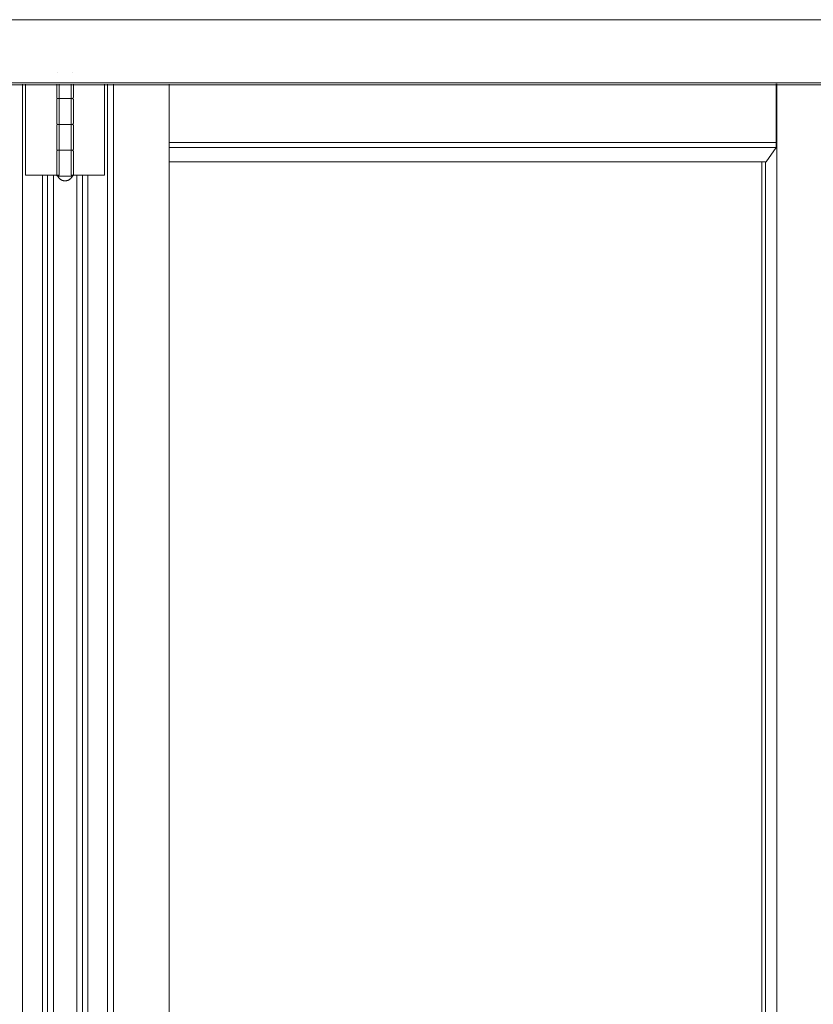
# Model space of a CAD drawing. Header units: inches. Extents: x 424 to 2043, y -237 to 445.
# Tile 900 of 965: x 982.243 to 983.008, y 224 to 224.95. Entities that reach past the tile are written whole.
import ezdxf

# ---------------------------------------------------------------- set-up
doc = ezdxf.new("R2010")
doc.units = ezdxf.units.IN
doc.header["$MEASUREMENT"] = 0
doc.layers.add('A-DOOR', color=31, linetype='Continuous', lineweight=9)
doc.layers.add('A-WALL', color=113, linetype='Continuous', lineweight=9)

# ---------------------------------------------------------------- blocks, each defined once
blk = doc.blocks.new('5-panel_Bi-fold_external_door_10806 - Type 1-V66-Section 2')
at = {"layer": 'A-DOOR'}
for p, q in [((26.71178, 8.4), (31.62378, 8.4)), ((28.21029, 8.349), (28.21028, 8.349)), ((28.22427, 8.349), (28.22428, 8.349)), ((26.71178, 8.33902), (31.62378, 8.33902)), ((26.71178, 8.337), (31.62378, 8.337)), ((28.17636, 8.33776), (28.17636, 7.1)), ((28.17916, 8.25), (28.17916, 8.33776)), ((28.20928, 8.33776), (28.20928, 8.325)), ((28.21144, 8.33776), (28.21144, 8.25)), ((28.22311, 8.25), (28.22311, 8.33776)), ((28.22528, 8.325), (28.22528, 8.33776)), ((28.25539, 8.33776), (28.25539, 8.25)), ((28.25819, 7.1), (28.25819, 8.33776)), ((28.26385, 8.33776), (28.26385, 7.1)), ((28.31759, 8.33776), (28.31759, 7.1)), ((28.90322, 8.33815), (28.90322, 8.28156)), ((28.90392, 7.1), (28.90392, 8.33815)), ((28.20928, 8.323), (28.20928, 8.3)), ((28.21728, 8.324), (28.21136, 8.324)), ((28.21136, 8.324), (28.21728, 8.324)), ((28.21728, 8.324), (28.2232, 8.324)), ((28.2232, 8.324), (28.21728, 8.324)), ((28.22528, 8.3), (28.22528, 8.323)), ((28.20928, 8.298), (28.20928, 8.275)), ((28.21728, 8.299), (28.21136, 8.299)), ((28.21136, 8.299), (28.21728, 8.299)), ((28.21728, 8.299), (28.2232, 8.299)), ((28.2232, 8.299), (28.21728, 8.299)), ((28.22528, 8.275), (28.22528, 8.298)), ((28.31759, 8.28156), (28.90322, 8.28156)), ((28.31759, 8.27659), (28.90316, 8.27659)), ((28.90316, 8.27659), (28.89336, 8.26274)), ((28.90322, 8.28156), (28.90316, 8.27659)), ((28.20928, 8.273), (28.20928, 8.25)), ((28.21728, 8.274), (28.21136, 8.274)), ((28.21136, 8.274), (28.21728, 8.274)), ((28.21728, 8.274), (28.2232, 8.274)), ((28.2232, 8.274), (28.21728, 8.274)), ((28.22528, 8.25), (28.22528, 8.273)), ((28.31759, 8.26274), (28.89336, 8.26274)), ((28.8892, 7.1), (28.8892, 8.26274)), ((28.89277, 7.1), (28.89277, 8.26274)), ((28.18093, 8.25), (28.17916, 8.25)), ((28.18305, 8.25), (28.18093, 8.25)), ((28.19416, 8.25), (28.18305, 8.25)), ((28.19648, 8.25), (28.19416, 8.25)), ((28.19545, 7.1), (28.19545, 8.25)), ((28.1988, 8.25), (28.19648, 8.25)), ((28.2004, 8.25), (28.1988, 8.25)), ((28.20606, 8.25), (28.2004, 8.25)), ((28.2004, 7.1), (28.2004, 8.25)), ((28.21144, 8.25), (28.20606, 8.25)), ((28.20606, 7.1), (28.20606, 8.25)), ((28.21728, 8.249), (28.21121, 8.249)), ((28.22334, 8.249), (28.21728, 8.249)), ((28.2285, 8.25), (28.22311, 8.25)), ((28.23416, 8.25), (28.2285, 8.25)), ((28.2285, 8.25), (28.2285, 7.1)), ((28.23576, 8.25), (28.23416, 8.25)), ((28.23416, 8.25), (28.23416, 7.1)), ((28.23808, 8.25), (28.23576, 8.25)), ((28.24039, 8.25), (28.23808, 8.25)), ((28.23911, 8.25), (28.23911, 7.1)), ((28.2515, 8.25), (28.24039, 8.25)), ((28.25362, 8.25), (28.2515, 8.25)), ((28.25539, 8.25), (28.25362, 8.25))]:
    blk.add_line(p, q, dxfattribs=at)
at = {"layer": 'A-DOOR', "flags": 128}
for points in [[(28.21028, 8.324), (28.21024, 8.324), (28.2102, 8.324), (28.21016, 8.32401), (28.21012, 8.32401), (28.21008, 8.32402), (28.21004, 8.32403), (28.21, 8.32404), (28.20996, 8.32405), (28.20992, 8.32406), (28.20989, 8.32408), (28.20985, 8.3241), (28.20982, 8.32411), (28.20978, 8.32413), (28.20975, 8.32415), (28.20971, 8.32417), (28.20968, 8.3242), (28.20965, 8.32422), (28.20962, 8.32425), (28.20959, 8.32428), (28.20956, 8.3243), (28.20953, 8.32433), (28.20951, 8.32436), (28.20948, 8.32439), (28.20946, 8.32443), (28.20944, 8.32446), (28.20941, 8.32449), (28.20939, 8.32453), (28.20938, 8.32456), (28.20936, 8.3246), (28.20934, 8.32464), (28.20933, 8.32468), (28.20932, 8.32471), (28.20931, 8.32475), (28.2093, 8.32479), (28.20929, 8.32483), (28.20929, 8.32487), (28.20928, 8.32491), (28.20928, 8.32495), (28.20928, 8.32499), (28.20928, 8.325)], [(28.20928, 8.323), (28.20928, 8.32304), (28.20928, 8.32308), (28.20928, 8.32312), (28.20929, 8.32316), (28.2093, 8.3232), (28.20931, 8.32324), (28.20932, 8.32328), (28.20933, 8.32331), (28.20934, 8.32335), (28.20936, 8.32339), (28.20937, 8.32343), (28.20939, 8.32346), (28.20941, 8.3235), (28.20943, 8.32353), (28.20945, 8.32356), (28.20947, 8.3236), (28.2095, 8.32363), (28.20953, 8.32366), (28.20955, 8.32369), (28.20958, 8.32372), (28.20961, 8.32374), (28.20964, 8.32377), (28.20967, 8.3238), (28.2097, 8.32382), (28.20974, 8.32384), (28.20977, 8.32386), (28.20981, 8.32388), (28.20984, 8.3239), (28.20988, 8.32392), (28.20991, 8.32393), (28.20995, 8.32395), (28.20999, 8.32396), (28.21003, 8.32397), (28.21007, 8.32398), (28.21011, 8.32399), (28.21015, 8.32399), (28.21019, 8.324), (28.21023, 8.324), (28.21027, 8.324), (28.21028, 8.324)], [(28.21728, 8.324), (28.217, 8.324), (28.21672, 8.324), (28.21644, 8.324), (28.21616, 8.324), (28.21589, 8.324), (28.21561, 8.324), (28.21534, 8.324), (28.21507, 8.324), (28.21481, 8.324), (28.21455, 8.324), (28.2143, 8.324), (28.21404, 8.324), (28.2138, 8.324), (28.21356, 8.324), (28.21332, 8.324), (28.2131, 8.324), (28.21288, 8.324), (28.21266, 8.324), (28.21245, 8.324), (28.21226, 8.324), (28.21206, 8.324), (28.21188, 8.324), (28.21171, 8.324), (28.21154, 8.324), (28.21139, 8.324), (28.21124, 8.324), (28.2111, 8.324), (28.21098, 8.324), (28.21086, 8.324), (28.21075, 8.324), (28.21066, 8.324), (28.21057, 8.324), (28.2105, 8.324), (28.21043, 8.324), (28.21038, 8.324), (28.21034, 8.324), (28.21031, 8.324), (28.21029, 8.324), (28.21028, 8.324)], [(28.21028, 8.324), (28.21028, 8.324), (28.2103, 8.324), (28.21033, 8.324), (28.21037, 8.324), (28.21042, 8.324), (28.21048, 8.324), (28.21055, 8.324), (28.21063, 8.324), (28.21073, 8.324), (28.21083, 8.324), (28.21094, 8.324), (28.21107, 8.324), (28.2112, 8.324), (28.21135, 8.324)], [(28.21728, 8.324), (28.217, 8.324), (28.21672, 8.324), (28.21644, 8.324), (28.21616, 8.324), (28.21589, 8.324), (28.21561, 8.324), (28.21534, 8.324), (28.21507, 8.324), (28.21481, 8.324), (28.21455, 8.324), (28.2143, 8.324), (28.21404, 8.324), (28.2138, 8.324), (28.21356, 8.324), (28.21332, 8.324), (28.2131, 8.324), (28.21288, 8.324), (28.21266, 8.324), (28.21245, 8.324), (28.21226, 8.324), (28.21206, 8.324), (28.21188, 8.324), (28.21171, 8.324), (28.21154, 8.324), (28.21139, 8.324), (28.21124, 8.324), (28.2111, 8.324), (28.21098, 8.324), (28.21086, 8.324), (28.21075, 8.324), (28.21066, 8.324), (28.21057, 8.324), (28.2105, 8.324), (28.21043, 8.324), (28.21038, 8.324), (28.21034, 8.324), (28.21031, 8.324), (28.21029, 8.324), (28.21028, 8.324)], [(28.21028, 8.324), (28.21028, 8.324), (28.2103, 8.324), (28.21033, 8.324), (28.21037, 8.324), (28.21042, 8.324), (28.21048, 8.324), (28.21055, 8.324), (28.21063, 8.324), (28.21073, 8.324), (28.21083, 8.324), (28.21094, 8.324), (28.21107, 8.324), (28.2112, 8.324), (28.21135, 8.324), (28.2115, 8.324), (28.21166, 8.324), (28.21183, 8.324), (28.21201, 8.324), (28.2122, 8.324), (28.2124, 8.324), (28.2126, 8.324), (28.21282, 8.324), (28.21304, 8.324), (28.21326, 8.324), (28.21349, 8.324), (28.21373, 8.324), (28.21398, 8.324), (28.21423, 8.324), (28.21448, 8.324), (28.21474, 8.324), (28.215, 8.324), (28.21527, 8.324), (28.21554, 8.324), (28.21581, 8.324), (28.21609, 8.324), (28.21636, 8.324), (28.21664, 8.324), (28.21692, 8.324), (28.2172, 8.324), (28.21728, 8.324)], [(28.2115, 8.324), (28.21166, 8.324), (28.21183, 8.324), (28.21201, 8.324), (28.2122, 8.324), (28.2124, 8.324), (28.2126, 8.324), (28.21282, 8.324), (28.21304, 8.324), (28.21326, 8.324), (28.21349, 8.324), (28.21373, 8.324), (28.21398, 8.324), (28.21423, 8.324), (28.21448, 8.324), (28.21474, 8.324), (28.215, 8.324), (28.21527, 8.324), (28.21554, 8.324), (28.21581, 8.324), (28.21609, 8.324), (28.21636, 8.324), (28.21664, 8.324), (28.21692, 8.324), (28.2172, 8.324), (28.21728, 8.324)], [(28.21728, 8.324), (28.21756, 8.324), (28.21784, 8.324), (28.21811, 8.324), (28.21839, 8.324), (28.21867, 8.324), (28.21894, 8.324), (28.21921, 8.324), (28.21948, 8.324), (28.21974, 8.324), (28.22, 8.324), (28.22026, 8.324), (28.22051, 8.324), (28.22076, 8.324), (28.221, 8.324), (28.22123, 8.324), (28.22146, 8.324), (28.22168, 8.324), (28.22189, 8.324), (28.2221, 8.324), (28.2223, 8.324), (28.22249, 8.324), (28.22267, 8.324), (28.22285, 8.324), (28.22301, 8.324), (28.22317, 8.324), (28.22331, 8.324), (28.22345, 8.324), (28.22358, 8.324), (28.22369, 8.324), (28.2238, 8.324), (28.2239, 8.324), (28.22398, 8.324), (28.22406, 8.324), (28.22412, 8.324), (28.22418, 8.324), (28.22422, 8.324), (28.22425, 8.324), (28.22427, 8.324), (28.22428, 8.324)], [(28.22428, 8.324), (28.22427, 8.324), (28.22425, 8.324), (28.22423, 8.324), (28.22419, 8.324), (28.22414, 8.324), (28.22408, 8.324), (28.224, 8.324), (28.22392, 8.324), (28.22383, 8.324), (28.22372, 8.324), (28.22361, 8.324), (28.22349, 8.324), (28.22335, 8.324), (28.22321, 8.324), (28.22305, 8.324), (28.22289, 8.324), (28.22272, 8.324), (28.22254, 8.324), (28.22235, 8.324), (28.22215, 8.324), (28.22195, 8.324), (28.22174, 8.324), (28.22152, 8.324), (28.22129, 8.324), (28.22106, 8.324), (28.22082, 8.324), (28.22058, 8.324), (28.22033, 8.324), (28.22007, 8.324), (28.21981, 8.324), (28.21955, 8.324), (28.21928, 8.324), (28.21901, 8.324), (28.21874, 8.324), (28.21847, 8.324), (28.21819, 8.324), (28.21791, 8.324), (28.21763, 8.324), (28.21735, 8.324), (28.21728, 8.324)], [(28.21728, 8.324), (28.21756, 8.324), (28.21784, 8.324), (28.21811, 8.324), (28.21839, 8.324), (28.21867, 8.324), (28.21894, 8.324), (28.21921, 8.324), (28.21948, 8.324), (28.21974, 8.324), (28.22, 8.324), (28.22026, 8.324), (28.22051, 8.324), (28.22076, 8.324), (28.221, 8.324), (28.22123, 8.324), (28.22146, 8.324), (28.22168, 8.324), (28.22189, 8.324), (28.2221, 8.324), (28.2223, 8.324), (28.22249, 8.324), (28.22267, 8.324), (28.22285, 8.324), (28.22301, 8.324), (28.22317, 8.324), (28.22331, 8.324), (28.22345, 8.324), (28.22358, 8.324), (28.22369, 8.324), (28.2238, 8.324), (28.2239, 8.324), (28.22398, 8.324), (28.22406, 8.324), (28.22412, 8.324), (28.22418, 8.324), (28.22422, 8.324), (28.22425, 8.324), (28.22427, 8.324), (28.22428, 8.324)], [(28.22305, 8.324), (28.22289, 8.324), (28.22272, 8.324), (28.22254, 8.324), (28.22235, 8.324), (28.22215, 8.324), (28.22195, 8.324), (28.22174, 8.324), (28.22152, 8.324), (28.22129, 8.324), (28.22106, 8.324), (28.22082, 8.324), (28.22058, 8.324), (28.22033, 8.324), (28.22007, 8.324), (28.21981, 8.324), (28.21955, 8.324), (28.21928, 8.324), (28.21901, 8.324), (28.21874, 8.324), (28.21847, 8.324), (28.21819, 8.324), (28.21791, 8.324), (28.21763, 8.324), (28.21735, 8.324), (28.21728, 8.324)], [(28.22428, 8.324), (28.22427, 8.324), (28.22425, 8.324), (28.22423, 8.324), (28.22419, 8.324), (28.22414, 8.324), (28.22408, 8.324), (28.224, 8.324), (28.22392, 8.324), (28.22383, 8.324), (28.22372, 8.324), (28.22361, 8.324), (28.22349, 8.324), (28.22335, 8.324), (28.22321, 8.324)], [(28.22528, 8.325), (28.22528, 8.32496), (28.22527, 8.32492), (28.22527, 8.32488), (28.22526, 8.32484), (28.22526, 8.3248), (28.22525, 8.32476), (28.22524, 8.32472), (28.22523, 8.32469), (28.22521, 8.32465), (28.2252, 8.32461), (28.22518, 8.32457), (28.22516, 8.32454), (28.22514, 8.3245), (28.22512, 8.32447), (28.2251, 8.32444), (28.22508, 8.3244), (28.22505, 8.32437), (28.22503, 8.32434), (28.225, 8.32431), (28.22497, 8.32428), (28.22494, 8.32426), (28.22491, 8.32423), (28.22488, 8.3242), (28.22485, 8.32418), (28.22482, 8.32416), (28.22478, 8.32414), (28.22475, 8.32412), (28.22471, 8.3241), (28.22468, 8.32408), (28.22464, 8.32407), (28.2246, 8.32405), (28.22456, 8.32404), (28.22453, 8.32403), (28.22449, 8.32402), (28.22445, 8.32401), (28.22441, 8.32401), (28.22437, 8.324), (28.22433, 8.324), (28.22429, 8.324), (28.22428, 8.324)], [(28.22428, 8.324), (28.22432, 8.324), (28.22436, 8.324), (28.2244, 8.32399), (28.22444, 8.32399), (28.22448, 8.32398), (28.22451, 8.32397), (28.22455, 8.32396), (28.22459, 8.32395), (28.22463, 8.32394), (28.22467, 8.32392), (28.2247, 8.3239), (28.22474, 8.32389), (28.22477, 8.32387), (28.22481, 8.32385), (28.22484, 8.32383), (28.22487, 8.3238), (28.22491, 8.32378), (28.22494, 8.32375), (28.22497, 8.32372), (28.22499, 8.3237), (28.22502, 8.32367), (28.22505, 8.32364), (28.22507, 8.32361), (28.2251, 8.32357), (28.22512, 8.32354), (28.22514, 8.32351), (28.22516, 8.32347), (28.22518, 8.32344), (28.22519, 8.3234), (28.22521, 8.32336), (28.22522, 8.32332), (28.22523, 8.32329), (28.22525, 8.32325), (28.22525, 8.32321), (28.22526, 8.32317), (28.22527, 8.32313), (28.22527, 8.32309), (28.22528, 8.32305), (28.22528, 8.32301), (28.22528, 8.323)], [(28.21028, 8.299), (28.21024, 8.299), (28.2102, 8.299), (28.21016, 8.29901), (28.21012, 8.29901), (28.21008, 8.29902), (28.21004, 8.29903), (28.21, 8.29904), (28.20996, 8.29905), (28.20992, 8.29906), (28.20989, 8.29908), (28.20985, 8.2991), (28.20982, 8.29911), (28.20978, 8.29913), (28.20975, 8.29915), (28.20971, 8.29917), (28.20968, 8.2992), (28.20965, 8.29922), (28.20962, 8.29925), (28.20959, 8.29928), (28.20956, 8.2993), (28.20953, 8.29933), (28.20951, 8.29936), (28.20948, 8.29939), (28.20946, 8.29943), (28.20944, 8.29946), (28.20941, 8.29949), (28.20939, 8.29953), (28.20938, 8.29956), (28.20936, 8.2996), (28.20934, 8.29964), (28.20933, 8.29968), (28.20932, 8.29971), (28.20931, 8.29975), (28.2093, 8.29979), (28.20929, 8.29983), (28.20929, 8.29987), (28.20928, 8.29991), (28.20928, 8.29995), (28.20928, 8.29999), (28.20928, 8.3)], [(28.20928, 8.298), (28.20928, 8.29804), (28.20928, 8.29808), (28.20928, 8.29812), (28.20929, 8.29816), (28.2093, 8.2982), (28.20931, 8.29824), (28.20932, 8.29828), (28.20933, 8.29831), (28.20934, 8.29835), (28.20936, 8.29839), (28.20937, 8.29843), (28.20939, 8.29846), (28.20941, 8.2985), (28.20943, 8.29853), (28.20945, 8.29856), (28.20947, 8.2986), (28.2095, 8.29863), (28.20953, 8.29866), (28.20955, 8.29869), (28.20958, 8.29872), (28.20961, 8.29874), (28.20964, 8.29877), (28.20967, 8.2988), (28.2097, 8.29882), (28.20974, 8.29884), (28.20977, 8.29886), (28.20981, 8.29888), (28.20984, 8.2989), (28.20988, 8.29892), (28.20991, 8.29893), (28.20995, 8.29895), (28.20999, 8.29896), (28.21003, 8.29897), (28.21007, 8.29898), (28.21011, 8.29899), (28.21015, 8.29899), (28.21019, 8.299), (28.21023, 8.299), (28.21027, 8.299), (28.21028, 8.299)], [(28.21728, 8.299), (28.217, 8.299), (28.21672, 8.299), (28.21644, 8.299), (28.21616, 8.299), (28.21589, 8.299), (28.21561, 8.299), (28.21534, 8.299), (28.21507, 8.299), (28.21481, 8.299), (28.21455, 8.299), (28.2143, 8.299), (28.21404, 8.299), (28.2138, 8.299), (28.21356, 8.299), (28.21332, 8.299), (28.2131, 8.299), (28.21288, 8.299), (28.21266, 8.299), (28.21245, 8.299), (28.21226, 8.299), (28.21206, 8.299), (28.21188, 8.299), (28.21171, 8.299), (28.21154, 8.299), (28.21139, 8.299), (28.21124, 8.299), (28.2111, 8.299), (28.21098, 8.299), (28.21086, 8.299), (28.21075, 8.299), (28.21066, 8.299), (28.21057, 8.299), (28.2105, 8.299), (28.21043, 8.299), (28.21038, 8.299), (28.21034, 8.299), (28.21031, 8.299), (28.21029, 8.299), (28.21028, 8.299)], [(28.21028, 8.299), (28.21028, 8.299), (28.2103, 8.299), (28.21033, 8.299), (28.21037, 8.299), (28.21042, 8.299), (28.21048, 8.299), (28.21055, 8.299), (28.21063, 8.299), (28.21073, 8.299), (28.21083, 8.299), (28.21094, 8.299), (28.21107, 8.299), (28.2112, 8.299), (28.21135, 8.299)], [(28.21728, 8.299), (28.217, 8.299), (28.21672, 8.299), (28.21644, 8.299), (28.21616, 8.299), (28.21589, 8.299), (28.21561, 8.299), (28.21534, 8.299), (28.21507, 8.299), (28.21481, 8.299), (28.21455, 8.299), (28.2143, 8.299), (28.21404, 8.299), (28.2138, 8.299), (28.21356, 8.299), (28.21332, 8.299), (28.2131, 8.299), (28.21288, 8.299), (28.21266, 8.299), (28.21245, 8.299), (28.21226, 8.299), (28.21206, 8.299), (28.21188, 8.299), (28.21171, 8.299), (28.21154, 8.299), (28.21139, 8.299), (28.21124, 8.299), (28.2111, 8.299), (28.21098, 8.299), (28.21086, 8.299), (28.21075, 8.299), (28.21066, 8.299), (28.21057, 8.299), (28.2105, 8.299), (28.21043, 8.299), (28.21038, 8.299), (28.21034, 8.299), (28.21031, 8.299), (28.21029, 8.299), (28.21028, 8.299)], [(28.21028, 8.299), (28.21028, 8.299), (28.2103, 8.299), (28.21033, 8.299), (28.21037, 8.299), (28.21042, 8.299), (28.21048, 8.299), (28.21055, 8.299), (28.21063, 8.299), (28.21073, 8.299), (28.21083, 8.299), (28.21094, 8.299), (28.21107, 8.299), (28.2112, 8.299), (28.21135, 8.299), (28.2115, 8.299), (28.21166, 8.299), (28.21183, 8.299), (28.21201, 8.299), (28.2122, 8.299), (28.2124, 8.299), (28.2126, 8.299), (28.21282, 8.299), (28.21304, 8.299), (28.21326, 8.299), (28.21349, 8.299), (28.21373, 8.299), (28.21398, 8.299), (28.21423, 8.299), (28.21448, 8.299), (28.21474, 8.299), (28.215, 8.299), (28.21527, 8.299), (28.21554, 8.299), (28.21581, 8.299), (28.21609, 8.299), (28.21636, 8.299), (28.21664, 8.299), (28.21692, 8.299), (28.2172, 8.299), (28.21728, 8.299)], [(28.2115, 8.299), (28.21166, 8.299), (28.21183, 8.299), (28.21201, 8.299), (28.2122, 8.299), (28.2124, 8.299), (28.2126, 8.299), (28.21282, 8.299), (28.21304, 8.299), (28.21326, 8.299), (28.21349, 8.299), (28.21373, 8.299), (28.21398, 8.299), (28.21423, 8.299), (28.21448, 8.299), (28.21474, 8.299), (28.215, 8.299), (28.21527, 8.299), (28.21554, 8.299), (28.21581, 8.299), (28.21609, 8.299), (28.21636, 8.299), (28.21664, 8.299), (28.21692, 8.299), (28.2172, 8.299), (28.21728, 8.299)], [(28.21728, 8.299), (28.21756, 8.299), (28.21784, 8.299), (28.21811, 8.299), (28.21839, 8.299), (28.21867, 8.299), (28.21894, 8.299), (28.21921, 8.299), (28.21948, 8.299), (28.21974, 8.299), (28.22, 8.299), (28.22026, 8.299), (28.22051, 8.299), (28.22076, 8.299), (28.221, 8.299), (28.22123, 8.299), (28.22146, 8.299), (28.22168, 8.299), (28.22189, 8.299), (28.2221, 8.299), (28.2223, 8.299), (28.22249, 8.299), (28.22267, 8.299), (28.22285, 8.299), (28.22301, 8.299), (28.22317, 8.299), (28.22331, 8.299), (28.22345, 8.299), (28.22358, 8.299), (28.22369, 8.299), (28.2238, 8.299), (28.2239, 8.299), (28.22398, 8.299), (28.22406, 8.299), (28.22412, 8.299), (28.22418, 8.299), (28.22422, 8.299), (28.22425, 8.299), (28.22427, 8.299), (28.22428, 8.299)], [(28.22428, 8.299), (28.22427, 8.299), (28.22425, 8.299), (28.22423, 8.299), (28.22419, 8.299), (28.22414, 8.299), (28.22408, 8.299), (28.224, 8.299), (28.22392, 8.299), (28.22383, 8.299), (28.22372, 8.299), (28.22361, 8.299), (28.22349, 8.299), (28.22335, 8.299), (28.22321, 8.299), (28.22305, 8.299), (28.22289, 8.299), (28.22272, 8.299), (28.22254, 8.299), (28.22235, 8.299), (28.22215, 8.299), (28.22195, 8.299), (28.22174, 8.299), (28.22152, 8.299), (28.22129, 8.299), (28.22106, 8.299), (28.22082, 8.299), (28.22058, 8.299), (28.22033, 8.299), (28.22007, 8.299), (28.21981, 8.299), (28.21955, 8.299), (28.21928, 8.299), (28.21901, 8.299), (28.21874, 8.299), (28.21847, 8.299), (28.21819, 8.299), (28.21791, 8.299), (28.21763, 8.299), (28.21735, 8.299), (28.21728, 8.299)], [(28.21728, 8.299), (28.21756, 8.299), (28.21784, 8.299), (28.21811, 8.299), (28.21839, 8.299), (28.21867, 8.299), (28.21894, 8.299), (28.21921, 8.299), (28.21948, 8.299), (28.21974, 8.299), (28.22, 8.299), (28.22026, 8.299), (28.22051, 8.299), (28.22076, 8.299), (28.221, 8.299), (28.22123, 8.299), (28.22146, 8.299), (28.22168, 8.299), (28.22189, 8.299), (28.2221, 8.299), (28.2223, 8.299), (28.22249, 8.299), (28.22267, 8.299), (28.22285, 8.299), (28.22301, 8.299), (28.22317, 8.299), (28.22331, 8.299), (28.22345, 8.299), (28.22358, 8.299), (28.22369, 8.299), (28.2238, 8.299), (28.2239, 8.299), (28.22398, 8.299), (28.22406, 8.299), (28.22412, 8.299), (28.22418, 8.299), (28.22422, 8.299), (28.22425, 8.299), (28.22427, 8.299), (28.22428, 8.299)], [(28.22305, 8.299), (28.22289, 8.299), (28.22272, 8.299), (28.22254, 8.299), (28.22235, 8.299), (28.22215, 8.299), (28.22195, 8.299), (28.22174, 8.299), (28.22152, 8.299), (28.22129, 8.299), (28.22106, 8.299), (28.22082, 8.299), (28.22058, 8.299), (28.22033, 8.299), (28.22007, 8.299), (28.21981, 8.299), (28.21955, 8.299), (28.21928, 8.299), (28.21901, 8.299), (28.21874, 8.299), (28.21847, 8.299), (28.21819, 8.299), (28.21791, 8.299), (28.21763, 8.299), (28.21735, 8.299), (28.21728, 8.299)], [(28.22428, 8.299), (28.22427, 8.299), (28.22425, 8.299), (28.22423, 8.299), (28.22419, 8.299), (28.22414, 8.299), (28.22408, 8.299), (28.224, 8.299), (28.22392, 8.299), (28.22383, 8.299), (28.22372, 8.299), (28.22361, 8.299), (28.22349, 8.299), (28.22335, 8.299), (28.22321, 8.299)], [(28.22528, 8.3), (28.22528, 8.29996), (28.22527, 8.29992), (28.22527, 8.29988), (28.22526, 8.29984), (28.22526, 8.2998), (28.22525, 8.29976), (28.22524, 8.29972), (28.22523, 8.29969), (28.22521, 8.29965), (28.2252, 8.29961), (28.22518, 8.29957), (28.22516, 8.29954), (28.22514, 8.2995), (28.22512, 8.29947), (28.2251, 8.29944), (28.22508, 8.2994), (28.22505, 8.29937), (28.22503, 8.29934), (28.225, 8.29931), (28.22497, 8.29928), (28.22494, 8.29926), (28.22491, 8.29923), (28.22488, 8.2992), (28.22485, 8.29918), (28.22482, 8.29916), (28.22478, 8.29914), (28.22475, 8.29912), (28.22471, 8.2991), (28.22468, 8.29908), (28.22464, 8.29907), (28.2246, 8.29905), (28.22456, 8.29904), (28.22453, 8.29903), (28.22449, 8.29902), (28.22445, 8.29901), (28.22441, 8.29901), (28.22437, 8.299), (28.22433, 8.299), (28.22429, 8.299), (28.22428, 8.299)], [(28.22428, 8.299), (28.22432, 8.299), (28.22436, 8.299), (28.2244, 8.29899), (28.22444, 8.29899), (28.22448, 8.29898), (28.22451, 8.29897), (28.22455, 8.29896), (28.22459, 8.29895), (28.22463, 8.29894), (28.22467, 8.29892), (28.2247, 8.2989), (28.22474, 8.29889), (28.22477, 8.29887), (28.22481, 8.29885), (28.22484, 8.29883), (28.22487, 8.2988), (28.22491, 8.29878), (28.22494, 8.29875), (28.22497, 8.29872), (28.22499, 8.2987), (28.22502, 8.29867), (28.22505, 8.29864), (28.22507, 8.29861), (28.2251, 8.29857), (28.22512, 8.29854), (28.22514, 8.29851), (28.22516, 8.29847), (28.22518, 8.29844), (28.22519, 8.2984), (28.22521, 8.29836), (28.22522, 8.29832), (28.22523, 8.29829), (28.22525, 8.29825), (28.22525, 8.29821), (28.22526, 8.29817), (28.22527, 8.29813), (28.22527, 8.29809), (28.22528, 8.29805), (28.22528, 8.29801), (28.22528, 8.298)], [(28.21028, 8.274), (28.21024, 8.274), (28.2102, 8.274), (28.21016, 8.27401), (28.21012, 8.27401), (28.21008, 8.27402), (28.21004, 8.27403), (28.21, 8.27404), (28.20996, 8.27405), (28.20992, 8.27406), (28.20989, 8.27408), (28.20985, 8.2741), (28.20982, 8.27411), (28.20978, 8.27413), (28.20975, 8.27415), (28.20971, 8.27417), (28.20968, 8.2742), (28.20965, 8.27422), (28.20962, 8.27425), (28.20959, 8.27428), (28.20956, 8.2743), (28.20953, 8.27433), (28.20951, 8.27436), (28.20948, 8.27439), (28.20946, 8.27443), (28.20944, 8.27446), (28.20941, 8.27449), (28.20939, 8.27453), (28.20938, 8.27456), (28.20936, 8.2746), (28.20934, 8.27464), (28.20933, 8.27468), (28.20932, 8.27471), (28.20931, 8.27475), (28.2093, 8.27479), (28.20929, 8.27483), (28.20929, 8.27487), (28.20928, 8.27491), (28.20928, 8.27495), (28.20928, 8.27499), (28.20928, 8.275)], [(28.22528, 8.275), (28.22528, 8.27496), (28.22527, 8.27492), (28.22527, 8.27488), (28.22526, 8.27484), (28.22526, 8.2748), (28.22525, 8.27476), (28.22524, 8.27472), (28.22523, 8.27469), (28.22521, 8.27465), (28.2252, 8.27461), (28.22518, 8.27457), (28.22516, 8.27454), (28.22514, 8.2745), (28.22512, 8.27447), (28.2251, 8.27444), (28.22508, 8.2744), (28.22505, 8.27437), (28.22503, 8.27434), (28.225, 8.27431), (28.22497, 8.27428), (28.22494, 8.27426), (28.22491, 8.27423), (28.22488, 8.2742), (28.22485, 8.27418), (28.22482, 8.27416), (28.22478, 8.27414), (28.22475, 8.27412), (28.22471, 8.2741), (28.22468, 8.27408), (28.22464, 8.27407), (28.2246, 8.27405), (28.22456, 8.27404), (28.22453, 8.27403), (28.22449, 8.27402), (28.22445, 8.27401), (28.22441, 8.27401), (28.22437, 8.274), (28.22433, 8.274), (28.22429, 8.274), (28.22428, 8.274)], [(28.20928, 8.273), (28.20928, 8.27304), (28.20928, 8.27308), (28.20928, 8.27312), (28.20929, 8.27316), (28.2093, 8.2732), (28.20931, 8.27324), (28.20932, 8.27328), (28.20933, 8.27331), (28.20934, 8.27335), (28.20936, 8.27339), (28.20937, 8.27343), (28.20939, 8.27346), (28.20941, 8.2735), (28.20943, 8.27353), (28.20945, 8.27356), (28.20947, 8.2736), (28.2095, 8.27363), (28.20953, 8.27366), (28.20955, 8.27369), (28.20958, 8.27372), (28.20961, 8.27374), (28.20964, 8.27377), (28.20967, 8.2738), (28.2097, 8.27382), (28.20974, 8.27384), (28.20977, 8.27386), (28.20981, 8.27388), (28.20984, 8.2739), (28.20988, 8.27392), (28.20991, 8.27393), (28.20995, 8.27395), (28.20999, 8.27396), (28.21003, 8.27397), (28.21007, 8.27398), (28.21011, 8.27399), (28.21015, 8.27399), (28.21019, 8.274), (28.21023, 8.274), (28.21027, 8.274), (28.21028, 8.274)], [(28.21728, 8.274), (28.217, 8.274), (28.21672, 8.274), (28.21644, 8.274), (28.21616, 8.274), (28.21589, 8.274), (28.21561, 8.274), (28.21534, 8.274), (28.21507, 8.274), (28.21481, 8.274), (28.21455, 8.274), (28.2143, 8.274), (28.21404, 8.274), (28.2138, 8.274), (28.21356, 8.274), (28.21332, 8.274), (28.2131, 8.274), (28.21288, 8.274), (28.21266, 8.274), (28.21245, 8.274), (28.21226, 8.274), (28.21206, 8.274), (28.21188, 8.274), (28.21171, 8.274), (28.21154, 8.274), (28.21139, 8.274), (28.21124, 8.274), (28.2111, 8.274), (28.21098, 8.274), (28.21086, 8.274), (28.21075, 8.274), (28.21066, 8.274), (28.21057, 8.274), (28.2105, 8.274), (28.21043, 8.274), (28.21038, 8.274), (28.21034, 8.274), (28.21031, 8.274), (28.21029, 8.274), (28.21028, 8.274)], [(28.21028, 8.274), (28.21028, 8.274), (28.2103, 8.274), (28.21033, 8.274), (28.21037, 8.274), (28.21042, 8.274), (28.21048, 8.274), (28.21055, 8.274), (28.21063, 8.274), (28.21073, 8.274), (28.21083, 8.274), (28.21094, 8.274), (28.21107, 8.274), (28.2112, 8.274), (28.21135, 8.274)], [(28.21728, 8.274), (28.217, 8.274), (28.21672, 8.274), (28.21644, 8.274), (28.21616, 8.274), (28.21589, 8.274), (28.21561, 8.274), (28.21534, 8.274), (28.21507, 8.274), (28.21481, 8.274), (28.21455, 8.274), (28.2143, 8.274), (28.21404, 8.274), (28.2138, 8.274), (28.21356, 8.274), (28.21332, 8.274), (28.2131, 8.274), (28.21288, 8.274), (28.21266, 8.274), (28.21245, 8.274), (28.21226, 8.274), (28.21206, 8.274), (28.21188, 8.274), (28.21171, 8.274), (28.21154, 8.274), (28.21139, 8.274), (28.21124, 8.274), (28.2111, 8.274), (28.21098, 8.274), (28.21086, 8.274), (28.21075, 8.274), (28.21066, 8.274), (28.21057, 8.274), (28.2105, 8.274), (28.21043, 8.274), (28.21038, 8.274), (28.21034, 8.274), (28.21031, 8.274), (28.21029, 8.274), (28.21028, 8.274)], [(28.21028, 8.274), (28.21028, 8.274), (28.2103, 8.274), (28.21033, 8.274), (28.21037, 8.274), (28.21042, 8.274), (28.21048, 8.274), (28.21055, 8.274), (28.21063, 8.274), (28.21073, 8.274), (28.21083, 8.274), (28.21094, 8.274), (28.21107, 8.274), (28.2112, 8.274), (28.21135, 8.274), (28.2115, 8.274), (28.21166, 8.274), (28.21183, 8.274), (28.21201, 8.274), (28.2122, 8.274), (28.2124, 8.274), (28.2126, 8.274), (28.21282, 8.274), (28.21304, 8.274), (28.21326, 8.274), (28.21349, 8.274), (28.21373, 8.274), (28.21398, 8.274), (28.21423, 8.274), (28.21448, 8.274), (28.21474, 8.274), (28.215, 8.274), (28.21527, 8.274), (28.21554, 8.274), (28.21581, 8.274), (28.21609, 8.274), (28.21636, 8.274), (28.21664, 8.274), (28.21692, 8.274), (28.2172, 8.274), (28.21728, 8.274)], [(28.2115, 8.274), (28.21166, 8.274), (28.21183, 8.274), (28.21201, 8.274), (28.2122, 8.274), (28.2124, 8.274), (28.2126, 8.274), (28.21282, 8.274), (28.21304, 8.274), (28.21326, 8.274), (28.21349, 8.274), (28.21373, 8.274), (28.21398, 8.274), (28.21423, 8.274), (28.21448, 8.274), (28.21474, 8.274), (28.215, 8.274), (28.21527, 8.274), (28.21554, 8.274), (28.21581, 8.274), (28.21609, 8.274), (28.21636, 8.274), (28.21664, 8.274), (28.21692, 8.274), (28.2172, 8.274), (28.21728, 8.274)], [(28.21728, 8.274), (28.21756, 8.274), (28.21784, 8.274), (28.21811, 8.274), (28.21839, 8.274), (28.21867, 8.274), (28.21894, 8.274), (28.21921, 8.274), (28.21948, 8.274), (28.21974, 8.274), (28.22, 8.274), (28.22026, 8.274), (28.22051, 8.274), (28.22076, 8.274), (28.221, 8.274), (28.22123, 8.274), (28.22146, 8.274), (28.22168, 8.274), (28.22189, 8.274), (28.2221, 8.274), (28.2223, 8.274), (28.22249, 8.274), (28.22267, 8.274), (28.22285, 8.274), (28.22301, 8.274), (28.22317, 8.274), (28.22331, 8.274), (28.22345, 8.274), (28.22358, 8.274), (28.22369, 8.274), (28.2238, 8.274), (28.2239, 8.274), (28.22398, 8.274), (28.22406, 8.274), (28.22412, 8.274), (28.22418, 8.274), (28.22422, 8.274), (28.22425, 8.274), (28.22427, 8.274), (28.22428, 8.274)], [(28.22428, 8.274), (28.22427, 8.274), (28.22425, 8.274), (28.22423, 8.274), (28.22419, 8.274), (28.22414, 8.274), (28.22408, 8.274), (28.224, 8.274), (28.22392, 8.274), (28.22383, 8.274), (28.22372, 8.274), (28.22361, 8.274), (28.22349, 8.274), (28.22335, 8.274), (28.22321, 8.274), (28.22305, 8.274), (28.22289, 8.274), (28.22272, 8.274), (28.22254, 8.274), (28.22235, 8.274), (28.22215, 8.274), (28.22195, 8.274), (28.22174, 8.274), (28.22152, 8.274), (28.22129, 8.274), (28.22106, 8.274), (28.22082, 8.274), (28.22058, 8.274), (28.22033, 8.274), (28.22007, 8.274), (28.21981, 8.274), (28.21955, 8.274), (28.21928, 8.274), (28.21901, 8.274), (28.21874, 8.274), (28.21847, 8.274), (28.21819, 8.274), (28.21791, 8.274), (28.21763, 8.274), (28.21735, 8.274), (28.21728, 8.274)], [(28.21728, 8.274), (28.21756, 8.274), (28.21784, 8.274), (28.21811, 8.274), (28.21839, 8.274), (28.21867, 8.274), (28.21894, 8.274), (28.21921, 8.274), (28.21948, 8.274), (28.21974, 8.274), (28.22, 8.274), (28.22026, 8.274), (28.22051, 8.274), (28.22076, 8.274), (28.221, 8.274), (28.22123, 8.274), (28.22146, 8.274), (28.22168, 8.274), (28.22189, 8.274), (28.2221, 8.274), (28.2223, 8.274), (28.22249, 8.274), (28.22267, 8.274), (28.22285, 8.274), (28.22301, 8.274), (28.22317, 8.274), (28.22331, 8.274), (28.22345, 8.274), (28.22358, 8.274), (28.22369, 8.274), (28.2238, 8.274), (28.2239, 8.274), (28.22398, 8.274), (28.22406, 8.274), (28.22412, 8.274), (28.22418, 8.274), (28.22422, 8.274), (28.22425, 8.274), (28.22427, 8.274), (28.22428, 8.274)], [(28.22305, 8.274), (28.22289, 8.274), (28.22272, 8.274), (28.22254, 8.274), (28.22235, 8.274), (28.22215, 8.274), (28.22195, 8.274), (28.22174, 8.274), (28.22152, 8.274), (28.22129, 8.274), (28.22106, 8.274), (28.22082, 8.274), (28.22058, 8.274), (28.22033, 8.274), (28.22007, 8.274), (28.21981, 8.274), (28.21955, 8.274), (28.21928, 8.274), (28.21901, 8.274), (28.21874, 8.274), (28.21847, 8.274), (28.21819, 8.274), (28.21791, 8.274), (28.21763, 8.274), (28.21735, 8.274), (28.21728, 8.274)], [(28.22428, 8.274), (28.22427, 8.274), (28.22425, 8.274), (28.22423, 8.274), (28.22419, 8.274), (28.22414, 8.274), (28.22408, 8.274), (28.224, 8.274), (28.22392, 8.274), (28.22383, 8.274), (28.22372, 8.274), (28.22361, 8.274), (28.22349, 8.274), (28.22335, 8.274), (28.22321, 8.274)], [(28.22428, 8.274), (28.22432, 8.274), (28.22436, 8.274), (28.2244, 8.27399), (28.22444, 8.27399), (28.22448, 8.27398), (28.22451, 8.27397), (28.22455, 8.27396), (28.22459, 8.27395), (28.22463, 8.27394), (28.22467, 8.27392), (28.2247, 8.2739), (28.22474, 8.27389), (28.22477, 8.27387), (28.22481, 8.27385), (28.22484, 8.27383), (28.22487, 8.2738), (28.22491, 8.27378), (28.22494, 8.27375), (28.22497, 8.27372), (28.22499, 8.2737), (28.22502, 8.27367), (28.22505, 8.27364), (28.22507, 8.27361), (28.2251, 8.27357), (28.22512, 8.27354), (28.22514, 8.27351), (28.22516, 8.27347), (28.22518, 8.27344), (28.22519, 8.2734), (28.22521, 8.27336), (28.22522, 8.27332), (28.22523, 8.27329), (28.22525, 8.27325), (28.22525, 8.27321), (28.22526, 8.27317), (28.22527, 8.27313), (28.22527, 8.27309), (28.22528, 8.27305), (28.22528, 8.27301), (28.22528, 8.273)], [(28.21028, 8.249), (28.21024, 8.249), (28.2102, 8.249), (28.21016, 8.24901), (28.21012, 8.24901), (28.21008, 8.24902), (28.21004, 8.24903), (28.21, 8.24904), (28.20996, 8.24905), (28.20992, 8.24906), (28.20989, 8.24908), (28.20985, 8.2491), (28.20982, 8.24911), (28.20978, 8.24913), (28.20975, 8.24915), (28.20971, 8.24917), (28.20968, 8.2492), (28.20965, 8.24922), (28.20962, 8.24925), (28.20959, 8.24928), (28.20956, 8.2493), (28.20953, 8.24933), (28.20951, 8.24936), (28.20948, 8.24939), (28.20946, 8.24943), (28.20944, 8.24946), (28.20941, 8.24949), (28.20939, 8.24953), (28.20938, 8.24956), (28.20936, 8.2496), (28.20934, 8.24964), (28.20933, 8.24968), (28.20932, 8.24971), (28.20931, 8.24975), (28.2093, 8.24979), (28.20929, 8.24983), (28.20929, 8.24987), (28.20928, 8.24991), (28.20928, 8.24995), (28.20928, 8.24999), (28.20928, 8.25)], [(28.21728, 8.2445), (28.21697, 8.24451), (28.21666, 8.24452), (28.21636, 8.24456), (28.21605, 8.2446), (28.21575, 8.24465), (28.21545, 8.24472), (28.21515, 8.2448), (28.21486, 8.24489), (28.21457, 8.24499), (28.21428, 8.24511), (28.214, 8.24523), (28.21372, 8.24537), (28.21345, 8.24552), (28.21319, 8.24568), (28.21293, 8.24584), (28.21268, 8.24602), (28.21244, 8.24621), (28.2122, 8.24641), (28.21198, 8.24662), (28.21176, 8.24683), (28.21155, 8.24706), (28.21135, 8.24729), (28.21116, 8.24753), (28.21097, 8.24778), (28.2108, 8.24804), (28.21064, 8.2483), (28.21049, 8.24857), (28.21035, 8.24884), (28.21028, 8.249)], [(28.21171, 8.249), (28.21154, 8.249), (28.21139, 8.249), (28.21124, 8.249), (28.2111, 8.249), (28.21098, 8.249), (28.21086, 8.249), (28.21075, 8.249), (28.21066, 8.249), (28.21057, 8.249), (28.2105, 8.249), (28.21043, 8.249), (28.21038, 8.249), (28.21034, 8.249), (28.21031, 8.249), (28.21029, 8.249), (28.21028, 8.249)], [(28.21028, 8.249), (28.21028, 8.249), (28.2103, 8.249), (28.21033, 8.249), (28.21037, 8.249), (28.21042, 8.249), (28.21048, 8.249), (28.21055, 8.249), (28.21063, 8.249), (28.21073, 8.249), (28.21083, 8.249), (28.21094, 8.249), (28.21107, 8.249), (28.2112, 8.249), (28.21135, 8.249), (28.2115, 8.249), (28.21166, 8.249), (28.21183, 8.249), (28.21201, 8.249), (28.2122, 8.249), (28.2124, 8.249), (28.2126, 8.249), (28.21282, 8.249), (28.21304, 8.249), (28.21326, 8.249), (28.21349, 8.249), (28.21373, 8.249), (28.21398, 8.249), (28.21423, 8.249), (28.21448, 8.249), (28.21474, 8.249), (28.215, 8.249), (28.21527, 8.249), (28.21554, 8.249), (28.21581, 8.249), (28.21609, 8.249), (28.21636, 8.249), (28.21664, 8.249), (28.21692, 8.249), (28.2172, 8.249), (28.21728, 8.249)], [(28.22428, 8.249), (28.22414, 8.24872), (28.224, 8.24845), (28.22384, 8.24818), (28.22368, 8.24793), (28.2235, 8.24767), (28.22332, 8.24743), (28.22312, 8.24719), (28.22292, 8.24696), (28.2227, 8.24674), (28.22248, 8.24653), (28.22225, 8.24632), (28.22201, 8.24613), (28.22176, 8.24594), (28.22151, 8.24577), (28.22125, 8.24561), (28.22098, 8.24545), (28.22071, 8.24531), (28.22043, 8.24518), (28.22015, 8.24506), (28.21986, 8.24495), (28.21957, 8.24485), (28.21927, 8.24476), (28.21898, 8.24469), (28.21867, 8.24463), (28.21837, 8.24458), (28.21807, 8.24454), (28.21776, 8.24452), (28.21745, 8.2445), (28.21728, 8.2445)], [(28.21728, 8.249), (28.21756, 8.249), (28.21784, 8.249), (28.21811, 8.249), (28.21839, 8.249), (28.21867, 8.249), (28.21894, 8.249), (28.21921, 8.249), (28.21948, 8.249), (28.21974, 8.249), (28.22, 8.249), (28.22026, 8.249), (28.22051, 8.249), (28.22076, 8.249), (28.221, 8.249), (28.22123, 8.249), (28.22146, 8.249), (28.22168, 8.249), (28.22189, 8.249), (28.2221, 8.249), (28.2223, 8.249), (28.22249, 8.249), (28.22267, 8.249), (28.22285, 8.249), (28.22301, 8.249), (28.22317, 8.249), (28.22331, 8.249), (28.22345, 8.249), (28.22358, 8.249), (28.22369, 8.249), (28.2238, 8.249), (28.2239, 8.249), (28.22398, 8.249), (28.22406, 8.249), (28.22412, 8.249), (28.22418, 8.249), (28.22422, 8.249), (28.22425, 8.249), (28.22427, 8.249), (28.22428, 8.249)], [(28.22428, 8.249), (28.22427, 8.249), (28.22425, 8.249), (28.22423, 8.249), (28.22419, 8.249), (28.22414, 8.249), (28.22408, 8.249), (28.224, 8.249), (28.22392, 8.249), (28.22383, 8.249), (28.22372, 8.249), (28.22361, 8.249), (28.22349, 8.249), (28.22335, 8.249), (28.22321, 8.249), (28.22305, 8.249), (28.22289, 8.249), (28.22272, 8.249)], [(28.22528, 8.25), (28.22528, 8.24996), (28.22527, 8.24992), (28.22527, 8.24988), (28.22526, 8.24984), (28.22526, 8.2498), (28.22525, 8.24976), (28.22524, 8.24972), (28.22523, 8.24969), (28.22521, 8.24965), (28.2252, 8.24961), (28.22518, 8.24957), (28.22516, 8.24954), (28.22514, 8.2495), (28.22512, 8.24947), (28.2251, 8.24944), (28.22508, 8.2494), (28.22505, 8.24937), (28.22503, 8.24934), (28.225, 8.24931), (28.22497, 8.24928), (28.22494, 8.24926), (28.22491, 8.24923), (28.22488, 8.2492), (28.22485, 8.24918), (28.22482, 8.24916), (28.22478, 8.24914), (28.22475, 8.24912), (28.22471, 8.2491), (28.22468, 8.24908), (28.22464, 8.24907), (28.2246, 8.24905), (28.22456, 8.24904), (28.22453, 8.24903), (28.22449, 8.24902), (28.22445, 8.24901), (28.22441, 8.24901), (28.22437, 8.249), (28.22433, 8.249), (28.22429, 8.249), (28.22428, 8.249)]]:
    blk.add_lwpolyline(points, dxfattribs=at)

msp = doc.modelspace()

# ---------------------------------------------------------------- linework, layer by layer
at = {"layer": 'A-WALL'}
msp.add_line((980.7368, 224.95008), (985.7368, 224.95008), dxfattribs=at)

# ---------------------------------------------------------------- block references
at = {"layer": 'A-DOOR'}
msp.add_blockref('5-panel_Bi-fold_external_door_10806 - Type 1-V66-Section 2', (954.06903, 216.55008), dxfattribs=at)

doc.saveas('drawing.dxf')
